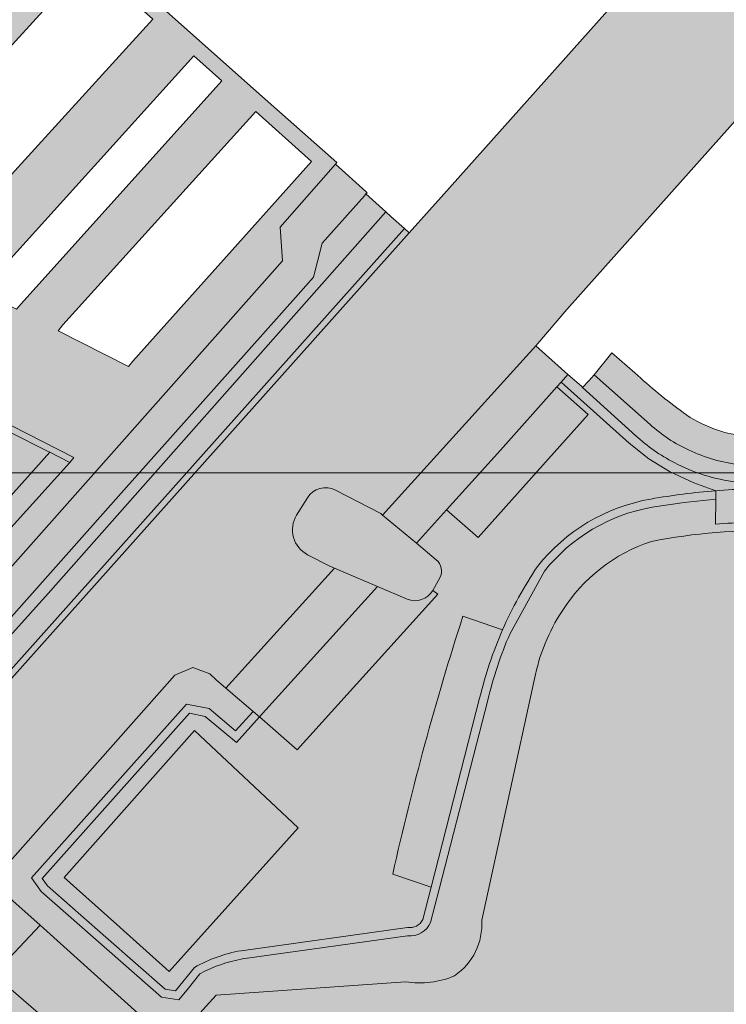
# Model space of a CAD drawing. Extents: x 101956 to 105180, y 476926 to 481317.
# Tile 604 of 649: x 104263 to 104348, y 480731 to 480849. Entities that reach past the tile are written whole.
import ezdxf

# ---------------------------------------------------------------- set-up
doc = ezdxf.new("R2010")
doc.units = 0
doc.header["$LTSCALE"] = 0.5
for name, color, linetype, lineweight in [('B-WE-GK-KADEMUUR-GV', 150, 'Continuous', 35), ('B-WE-GR-BEPLANTING_CULTUUR_BOSPLANTSOEN-GV', 90, 'Continuous', 18), ('B-WE-OG-TERREIN_CULTUURSCHEIDING-GV', 7, 'Continuous', 18), ('B-WE-OG-WATER_KANAAL-GV', 120, 'Continuous', 18), ('B-WE-OG-WATER_MEER-GV', 140, 'Continuous', 18), ('B-WE-OG-WATER_SLOOT-GV', 120, 'Continuous', 18), ('B-WE-VH-VERHARDING_ASFALT-GV', 252, 'Continuous', 18), ('B-WE-VH-VERHARDING_SIERBESTRATING-GV', 252, 'Continuous', 18), ('B-WE-VH-VERHARDING_TEGEL-GV', 252, 'Continuous', 18)]:
    doc.layers.add(name, color=color, linetype=linetype, lineweight=lineweight)
for name, color, linetype, lineweight, true_color in [('B-WE-GK-KADEMUUR-V', 7, 'Continuous', 18, 0xdc7869), ('B-WE-GR-BEPLANTING_CULTUUR_BOSPLANTSOEN-V', 7, 'Continuous', 18, 0xa5a552), ('B-WE-OG-TERREIN_CULTUURSCHEIDING-V', 7, 'Continuous', 18, 0x28c846), ('B-WE-OG-WATER_KANAAL-V', 7, 'Continuous', 18, 0xafcde1), ('B-WE-OG-WATER_MEER-V', 7, 'Continuous', 18, 0xafcde1), ('B-WE-OG-WATER_SLOOT-V', 7, 'Continuous', 18, 0xafcde1), ('B-WE-VH-VERHARDING_ASFALT-V', 7, 'Continuous', 18, 0xcdcdcd), ('B-WE-VH-VERHARDING_SIERBESTRATING-V', 7, 'Continuous', 18, 0xcdcdcd), ('B-WE-VH-VERHARDING_TEGEL-V', 7, 'Continuous', 18, 0xcdcdcd)]:
    doc.layers.add(name, color=color, linetype=linetype, lineweight=lineweight, true_color=true_color)
doc.layers.add('X-XX-AL-HULPLIJN-G', color=7, linetype='Continuous', lineweight=18, plot=False)

msp = doc.modelspace()

# ---------------------------------------------------------------- hatches: boundary and pattern name
at = {"layer": 'B-WE-GK-KADEMUUR-V'}
msp.add_hatch(color=256, dxfattribs=at).paths.add_polyline_path([(104309.658, 480823.879), (104309.085, 480824.392), (104200.799, 480702.97), (104069.125, 480555.324), (104069.695, 480554.814)])
at = {"layer": 'B-WE-GR-BEPLANTING_CULTUUR_BOSPLANTSOEN-V'}
for points in [[(104327.344, 480805.401), (104320.589, 480797.843), (104314.107, 480790.655), (104317.902, 480787.334), (104324.316, 480794.511), (104331.107, 480802.109)], [(104266.593, 480797.568), (104266.239, 480797.745), (104261.966, 480799.888), (104247.464, 480783.723), (104251.165, 480780.371)]]:
    msp.add_hatch(color=256, dxfattribs=at).paths.add_polyline_path(points)
h = msp.add_hatch(color=256, dxfattribs=at)
edge = h.paths.add_edge_path()
edge.add_line((104402.669, 480795.111), (104402.643, 480795.608))
edge.add_line((104402.643, 480795.608), (104354.214, 480793.219))
edge.add_arc((104353.0168310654, 480710.3639503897), 82.8636980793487, 89.17219342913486, 94.58907573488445)
edge.add_line((104346.387, 480792.962), (104346.379, 480791.955))
edge.add_line((104346.379, 480791.955), (104346.352, 480788.953))
edge.add_arc((104351.9912558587, 480719.8452901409), 69.33741247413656, 88.13567562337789, 94.66505483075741, ccw=False)
edge.add_line((104354.247, 480789.146), (104402.922, 480791.431))
edge.add_line((104402.922, 480791.431), (104402.669, 480795.111))
h = msp.add_hatch(color=256, dxfattribs=at)
edge = h.paths.add_edge_path()
edge.add_arc((104310.3627884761, 480782.174834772), 2.404912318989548, 246.9452647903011, 330.8934334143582)
edge.add_line((104312.464, 480781.005), (104313.073, 480780.552))
edge.add_line((104313.073, 480780.552), (104296.236, 480761.884))
edge.add_line((104296.236, 480761.884), (104291.72, 480765.835))
edge.add_line((104291.72, 480765.835), (104305.837, 480781.487))
edge.add_line((104305.837, 480781.487), (104309.421, 480779.962))
h = msp.add_hatch(color=256, dxfattribs=at)
edge = h.paths.add_edge_path()
edge.add_arc((104364.888784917, 480756.9649913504), 48.09682650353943, 156.3187377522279, 166.648158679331)
edge.add_line((104318.092, 480768.072), (104312.269, 480745.41))
edge.add_line((104312.269, 480745.41), (104307.682, 480746.986))
edge.add_arc((104641.1767985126, 480673.0031635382), 341.6024600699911, 162.1140895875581, 167.4920057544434, ccw=False)
edge.add_line((104316.084, 480777.917), (104320.842, 480776.283))
at = {"layer": 'B-WE-OG-TERREIN_CULTUURSCHEIDING-V'}
h = msp.add_hatch(color=256, dxfattribs=at)
edge = h.paths.add_edge_path()
edge.add_line((104294.169, 480824.581), (104300.802, 480832.117))
edge.add_line((104300.802, 480832.117), (104300.971, 480832.309))
edge.add_line((104300.971, 480832.309), (104291.725, 480840.501))
edge.add_line((104291.725, 480840.501), (104272.962, 480857.212))
edge.add_line((104272.962, 480857.212), (104256.073, 480872.303))
edge.add_line((104256.073, 480872.303), (104206.199, 480818.564))
edge.add_line((104206.199, 480818.564), (104208.359, 480816.628))
edge.add_line((104208.359, 480816.628), (104209.302, 480817.684))
edge.add_line((104209.302, 480817.684), (104210.221, 480816.917))
edge.add_line((104210.221, 480816.917), (104212.267, 480815.211))
edge.add_arc((104211.1448237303, 480813.6724053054), 1.904351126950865, -42.046400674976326, 53.89480448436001, ccw=False)
edge.add_line((104212.559, 480812.397), (104220.476, 480820.786))
edge.add_line((104220.476, 480820.786), (104221.007, 480821.39))
edge.add_line((104221.007, 480821.39), (104233.419, 480815.089))
edge.add_line((104233.419, 480815.089), (104233.043, 480814.416))
edge.add_line((104233.043, 480814.416), (104223.614, 480803.22))
edge.add_line((104223.614, 480803.22), (104225.451, 480801.611))
edge.add_line((104225.451, 480801.611), (104225.92, 480802.193))
edge.add_line((104225.92, 480802.193), (104235.668, 480813.151))
edge.add_line((104235.668, 480813.151), (104236.182, 480813.741))
edge.add_line((104236.182, 480813.741), (104244.603, 480809.486))
edge.add_line((104244.603, 480809.486), (104244.052, 480808.83))
edge.add_line((104244.052, 480808.83), (104235.325, 480799.163))
edge.add_line((104235.325, 480799.163), (104247.843, 480787.97))
edge.add_line((104247.843, 480787.97), (104253.599, 480794.585))
edge.add_line((104253.599, 480794.585), (104259.538, 480801.106))
edge.add_line((104259.538, 480801.106), (104260.097, 480801.713))
edge.add_line((104260.097, 480801.713), (104269.478, 480796.955))
edge.add_line((104269.478, 480796.955), (104268.998, 480796.361))
edge.add_line((104268.998, 480796.361), (104253.017, 480778.694))
edge.add_line((104253.017, 480778.694), (104252.524, 480778.116))
edge.add_line((104252.524, 480778.116), (104254.956, 480775.955))
edge.add_line((104254.956, 480775.955), (104272.407, 480795.634))
edge.add_line((104272.407, 480795.634), (104294.458, 480820.544))
edge.add_line((104294.458, 480820.544), (104294.169, 480824.581))
h.paths.add_polyline_path([(104291.266, 480838.442), (104297.957, 480832.439), (104276.552, 480808.507), (104276.021, 480807.848), (104267.568, 480812.143), (104268.151, 480812.845)], flags=16)
h.paths.add_polyline_path([(104283.832, 480845.111), (104287.178, 480842.11), (104263.152, 480815.37), (104262.609, 480814.74), (104258.347, 480816.832), (104258.864, 480817.51)], flags=16)
h.paths.add_polyline_path([(104230.391, 480830.821), (104230.925, 480831.542), (104261.548, 480865.182), (104268.962, 480858.491), (104240.236, 480826.856), (104239.641, 480826.193)], flags=16)
h.paths.add_polyline_path([(104242.463, 480824.794), (104242.977, 480825.534), (104271.192, 480856.49), (104278.935, 480849.505), (104252.653, 480820.67), (104252.18, 480820.002)], flags=16)
for points in [[(104306.846, 480826.403), (104304.472, 480828.556), (104304.297, 480828.347), (104299.202, 480822.648), (104298.184, 480818.588), (104296.349, 480816.506), (104275.135, 480792.648), (104255.637, 480770.722), (104232.131, 480744.126), (104197.673, 480705.583), (104198.572, 480704.893), (104231.038, 480741.306), (104266.407, 480780.644)], [(104309.085, 480824.392), (104307.461, 480825.845), (104306.846, 480826.403), (104266.407, 480780.644), (104231.038, 480741.306), (104198.572, 480704.893), (104200.799, 480702.97)], [(104266.593, 480797.568), (104268.998, 480796.361), (104269.478, 480796.955), (104260.097, 480801.713), (104259.538, 480801.106), (104253.599, 480794.585), (104247.843, 480787.97), (104245.575, 480785.434), (104245.097, 480784.823), (104252.524, 480778.116), (104253.017, 480778.694), (104251.165, 480780.371), (104247.464, 480783.723), (104261.966, 480799.888), (104266.239, 480797.745)], [(104268.998, 480796.361), (104266.593, 480797.568), (104251.165, 480780.371), (104253.017, 480778.694)], [(104283.924, 480764.194), (104268.307, 480746.563), (104274.617, 480740.922), (104280.894, 480735.31), (104296.334, 480752.538)]]:
    msp.add_hatch(color=256, dxfattribs=at).paths.add_polyline_path(points)
h = msp.add_hatch(color=256, dxfattribs=at)
edge = h.paths.add_edge_path()
edge.add_line((104330.289, 480805.482), (104328.677, 480806.892))
edge.add_line((104328.677, 480806.892), (104327.862, 480805.98))
edge.add_line((104327.862, 480805.98), (104336.021, 480798.661))
edge.add_line((104336.021, 480798.661), (104338.378, 480796.765))
edge.add_line((104338.378, 480796.765), (104340.851, 480795.273))
edge.add_line((104340.851, 480795.273), (104343.744, 480793.907))
edge.add_line((104343.744, 480793.907), (104346.387, 480792.962))
edge.add_arc((104353.0168310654, 480710.3639503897), 82.86369807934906, 89.1721934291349, 94.58907573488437, ccw=False)
edge.add_line((104354.214, 480793.219), (104402.643, 480795.608))
edge.add_line((104402.643, 480795.608), (104402.649, 480795.608))
edge.add_line((104402.649, 480795.608), (104430.21, 480797.07))
edge.add_line((104430.21, 480797.07), (104439.575, 480797.654))
edge.add_line((104439.575, 480797.654), (104440.712, 480797.696))
edge.add_line((104440.712, 480797.696), (104442.485, 480797.576))
edge.add_line((104442.485, 480797.576), (104443.705, 480797.19))
edge.add_line((104443.705, 480797.19), (104444.802, 480796.466))
edge.add_line((104444.802, 480796.466), (104449.469, 480792.229))
edge.add_line((104449.469, 480792.229), (104450.363, 480791.428))
edge.add_line((104450.363, 480791.428), (104451.158, 480792.316))
edge.add_line((104451.158, 480792.316), (104445.103, 480797.814))
edge.add_arc((104443.4889412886, 480796.2321317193), 2.259976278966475, 44.42291752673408, 98.54859288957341)
edge.add_line((104443.153, 480798.467), (104435.08, 480798.04))
edge.add_line((104435.08, 480798.04), (104356.231, 480793.837))
edge.add_arc((104353.3996281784, 480830.8131566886), 37.08440143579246, 262.92655860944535, 274.37875960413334, ccw=False)
edge.add_arc((104351.304445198, 480814.893541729), 21.02828072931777, 241.8880298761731, 263.25045049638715, ccw=False)
edge.add_arc((104350.6558432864, 480814.4136100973), 20.30229623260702, 227.0474040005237, 242.8643753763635, ccw=False)
edge.add_line((104336.822, 480799.554), (104330.428, 480805.356))
edge.add_line((104330.428, 480805.356), (104330.289, 480805.482))
h = msp.add_hatch(color=256, dxfattribs=at)
edge = h.paths.add_edge_path()
edge.add_line((104316.084, 480777.917), (104320.842, 480776.283))
edge.add_arc((104364.7581812, 480757.0237680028), 47.95361288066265, 145.9612053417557, 156.3203753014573, ccw=False)
edge.add_arc((104342.3952102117, 480770.1649280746), 22.12651243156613, 99.82382880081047, 141.7411561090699, ccw=False)
edge.add_arc((104353.0584685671, 480710.0720971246), 83.15794905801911, 94.60158325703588, 99.99877023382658, ccw=False)
edge.add_line((104346.387, 480792.962), (104343.744, 480793.907))
edge.add_line((104343.744, 480793.907), (104340.851, 480795.273))
edge.add_line((104340.851, 480795.273), (104338.378, 480796.765))
edge.add_line((104338.378, 480796.765), (104336.021, 480798.661))
edge.add_line((104336.021, 480798.661), (104327.862, 480805.98))
edge.add_line((104327.862, 480805.98), (104327.344, 480805.401))
edge.add_line((104327.344, 480805.401), (104331.107, 480802.109))
edge.add_line((104331.107, 480802.109), (104324.316, 480794.511))
edge.add_line((104324.316, 480794.511), (104317.902, 480787.334))
edge.add_line((104317.902, 480787.334), (104314.107, 480790.655))
edge.add_line((104314.107, 480790.655), (104310.512, 480786.67))
edge.add_line((104310.512, 480786.67), (104312.9, 480784.682))
edge.add_arc((104311.7942059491, 480783.3539872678), 1.728119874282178, -29.044669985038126, 50.21692499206, ccw=False)
edge.add_line((104313.305, 480782.515), (104312.464, 480781.005))
edge.add_line((104312.464, 480781.005), (104313.073, 480780.552))
edge.add_line((104313.073, 480780.552), (104296.236, 480761.884))
edge.add_line((104296.236, 480761.884), (104291.72, 480765.835))
edge.add_line((104291.72, 480765.835), (104288.946, 480762.76))
edge.add_line((104288.946, 480762.76), (104285.218, 480765.899))
edge.add_line((104285.218, 480765.899), (104283.329, 480766.286))
edge.add_line((104283.329, 480766.286), (104265.682, 480746.472))
edge.add_line((104265.682, 480746.472), (104266.313, 480745.575))
edge.add_line((104266.313, 480745.575), (104273.292, 480739.435))
edge.add_line((104273.292, 480739.435), (104280.41, 480733.172))
edge.add_line((104280.41, 480733.172), (104281.637, 480732.972))
edge.add_line((104281.637, 480732.972), (104283.924, 480735.797))
edge.add_arc((104292.572377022, 480720.3901940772), 17.6681661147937, 100.01755883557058, 119.30701565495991, ccw=False)
edge.add_line((104289.499, 480737.789), (104309.434, 480740.593))
edge.add_arc((104309.7507798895, 480742.2450084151), 1.682106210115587, 259.1450465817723, 334.6567745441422)
edge.add_line((104311.271, 480741.525), (104312.269, 480745.41))
edge.add_line((104312.269, 480745.41), (104307.682, 480746.986))
edge.add_arc((104641.1767985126, 480673.0031635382), 341.602460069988, 162.1140895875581, 167.4920057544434, ccw=False)
h.paths.add_polyline_path([(104283.924, 480764.194), (104296.334, 480752.538), (104280.894, 480735.31), (104274.617, 480740.922), (104268.307, 480746.563)], flags=16)
h = msp.add_hatch(color=256, dxfattribs=at)
edge = h.paths.add_edge_path()
edge.add_line((104273.292, 480739.435), (104266.313, 480745.575))
edge.add_line((104266.313, 480745.575), (104265.682, 480746.472))
edge.add_line((104265.682, 480746.472), (104283.329, 480766.286))
edge.add_line((104283.329, 480766.286), (104285.218, 480765.899))
edge.add_line((104285.218, 480765.899), (104288.946, 480762.76))
edge.add_line((104288.946, 480762.76), (104291.72, 480765.835))
edge.add_line((104291.72, 480765.835), (104290.957, 480766.483))
edge.add_line((104290.957, 480766.483), (104288.851, 480764.147))
edge.add_line((104288.851, 480764.147), (104285.668, 480766.828))
edge.add_line((104285.668, 480766.828), (104282.965, 480767.381))
edge.add_line((104282.965, 480767.381), (104264.408, 480746.545))
edge.add_line((104264.408, 480746.545), (104265.563, 480744.903))
edge.add_line((104265.563, 480744.903), (104279.965, 480732.231))
edge.add_line((104279.965, 480732.231), (104282.049, 480731.892))
edge.add_line((104282.049, 480731.892), (104283.2, 480733.314))
edge.add_line((104283.2, 480733.314), (104284.579, 480735.017))
edge.add_arc((104292.5525323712, 480720.4417021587), 16.61374508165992, 100.04057488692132, 118.68121434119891, ccw=False)
edge.add_line((104289.656, 480736.801), (104309.429, 480739.582))
edge.add_arc((104309.7484987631, 480742.2494444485), 2.6865106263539, 263.1698167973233, 336.8669180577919)
edge.add_line((104312.219, 480741.194), (104313.238, 480745.161))
edge.add_line((104313.238, 480745.161), (104319.063, 480767.832))
edge.add_arc((104364.8555474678, 480756.980809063), 47.06066030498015, 156.3754169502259, 166.6688490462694, ccw=False)
edge.add_line((104321.739, 480775.84), (104325.856, 480783.31))
edge.add_arc((104342.3881025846, 480770.1763411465), 21.11405718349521, 99.83659881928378, 141.5351884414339, ccw=False)
edge.add_line((104338.781, 480790.98), (104342.619, 480791.564))
edge.add_line((104342.619, 480791.564), (104346.379, 480791.955))
edge.add_line((104346.379, 480791.955), (104346.387, 480792.962))
edge.add_arc((104353.0584685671, 480710.0720971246), 83.15794905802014, 94.6015832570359, 99.99877023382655)
edge.add_arc((104342.3952102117, 480770.1649280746), 22.1265124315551, 99.82382880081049, 141.7411561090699)
edge.add_arc((104364.7581812, 480757.0237680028), 47.95361288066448, 145.9612053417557, 156.3203753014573)
edge.add_arc((104364.888784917, 480756.9649913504), 48.0968265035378, 156.3187377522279, 166.648158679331)
edge.add_line((104318.092, 480768.072), (104312.269, 480745.41))
edge.add_line((104312.269, 480745.41), (104311.271, 480741.525))
edge.add_arc((104309.7507798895, 480742.2450084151), 1.682106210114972, 259.1450465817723, 334.6567745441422, ccw=False)
edge.add_line((104309.434, 480740.593), (104289.499, 480737.789))
edge.add_arc((104292.572377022, 480720.3901940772), 17.66816611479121, 100.0175588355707, 119.3070156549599)
edge.add_line((104283.924, 480735.797), (104281.637, 480732.972))
edge.add_line((104281.637, 480732.972), (104280.41, 480733.172))
edge.add_line((104280.41, 480733.172), (104273.292, 480739.435))
at = {"layer": 'B-WE-OG-WATER_KANAAL-V'}
h = msp.add_hatch(color=256, dxfattribs=at)
edge = h.paths.add_edge_path()
edge.add_line((104422.818, 480920.826), (104431.47, 480930.319))
edge.add_line((104431.47, 480930.319), (104444.68, 480945.487))
edge.add_arc((104172.9867088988, 481224.1594427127), 389.1986314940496, 314.2734749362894, 321.6258100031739)
edge.add_arc((104643.3906701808, 480842.3347057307), 216.7437393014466, 134.7477243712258, 139.6914524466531, ccw=False)
edge.add_arc((104489.366868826, 480999.5313925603), 3.565712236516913, 293.8035962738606, 356.263142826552)
edge.add_line((104492.925, 480999.299), (104492.585, 480999.443))
edge.add_line((104492.585, 480999.443), (104492.264, 481000))
edge.add_line((104492.264, 481000), (104492.076, 481000.325))
edge.add_line((104492.076, 481000.325), (104491.484, 481001.352))
edge.add_line((104491.484, 481001.352), (104492.219, 481003.463))
edge.add_line((104492.219, 481003.463), (104516.424, 481030.609))
edge.add_line((104516.424, 481030.609), (104518.471, 481031.688))
edge.add_line((104518.471, 481031.688), (104520.59, 481030.865))
edge.add_line((104520.59, 481030.865), (104694.629, 481225.738))
edge.add_line((104694.629, 481225.738), (104695.428, 481226.633))
edge.add_line((104695.428, 481226.633), (104697.751, 481229.234))
edge.add_line((104697.751, 481229.234), (104699.102, 481230.747))
edge.add_line((104699.102, 481230.747), (104684.339, 481243.999))
edge.add_line((104684.339, 481243.999), (104680.65, 481239.863))
edge.add_line((104680.65, 481239.863), (104313.493, 480828.179))
edge.add_line((104313.493, 480828.179), (104309.658, 480823.879))
edge.add_line((104309.658, 480823.879), (104069.695, 480554.814))
edge.add_line((104069.695, 480554.814), (104084.145, 480541.89))
edge.add_line((104084.145, 480541.89), (104084.696, 480541.397))
edge.add_line((104084.696, 480541.397), (104088.735, 480545.906))
edge.add_line((104088.735, 480545.906), (104169.479, 480640.7))
edge.add_line((104169.479, 480640.7), (104177.262, 480649.637))
edge.add_line((104177.262, 480649.637), (104172.044, 480654.161))
edge.add_line((104172.044, 480654.161), (104198.892, 480684.359))
edge.add_line((104198.892, 480684.359), (104204.074, 480679.924))
edge.add_line((104204.074, 480679.924), (104206.242, 480678.018))
edge.add_line((104206.242, 480678.018), (104206.798, 480677.53))
edge.add_line((104206.798, 480677.53), (104255.182, 480732.749))
edge.add_line((104255.182, 480732.749), (104257.897, 480734.576))
edge.add_line((104257.897, 480734.576), (104259.828, 480734.939))
edge.add_line((104259.828, 480734.939), (104265.416, 480740.843))
edge.add_line((104265.416, 480740.843), (104261.8, 480744.095))
edge.add_line((104261.8, 480744.095), (104260.788, 480746.124))
edge.add_line((104260.788, 480746.124), (104261.512, 480748.157))
edge.add_line((104261.512, 480748.157), (104281.585, 480770.841))
edge.add_line((104281.585, 480770.841), (104283.709, 480771.763))
edge.add_line((104283.709, 480771.763), (104285.746, 480770.988))
edge.add_line((104285.746, 480770.988), (104286.532, 480770.288))
edge.add_line((104286.532, 480770.288), (104287.657, 480769.287))
edge.add_line((104287.657, 480769.287), (104300.686, 480783.678))
edge.add_line((104300.686, 480783.678), (104300.04, 480783.953))
edge.add_line((104300.04, 480783.953), (104297.47, 480785.283))
edge.add_arc((104299.0090639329, 480788.2549682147), 3.346836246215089, 148.2524167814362, 242.6221609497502, ccw=False)
edge.add_line((104296.163, 480790.016), (104297.452, 480792.1))
edge.add_arc((104299.6465085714, 480790.7426221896), 2.580376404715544, 62.574917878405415, 148.2618066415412, ccw=False)
edge.add_line((104300.835, 480793.033), (104306.235, 480790.229))
edge.add_line((104306.235, 480790.229), (104306.452, 480790.048))
edge.add_line((104306.452, 480790.048), (104324.809, 480810.325))
edge.add_line((104324.809, 480810.325), (104328.525, 480814.707))
edge.add_line((104328.525, 480814.707), (104348.056, 480836.613))
edge.add_line((104348.056, 480836.613), (104422.818, 480920.826))
at = {"layer": 'B-WE-OG-WATER_MEER-V'}
h = msp.add_hatch(color=256, dxfattribs=at)
edge = h.paths.add_edge_path()
edge.add_arc((104405.8996916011, 480761.9443194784), 4.797862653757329, 127.5141186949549, 181.723714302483)
edge.add_line((104401.104, 480761.8), (104395.089, 480740.969))
edge.add_arc((104385.7343929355, 480743.0028953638), 9.573160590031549, 316.391265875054, 347.73355869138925, ccw=False)
edge.add_line((104392.666, 480736.4), (104358.336, 480698.009))
edge.add_arc((104354.2936735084, 480701.2872739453), 5.204563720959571, 245.03485842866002, 320.95839934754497, ccw=False)
edge.add_line((104352.097, 480696.569), (104302.371, 480725.756))
edge.add_arc((104299.8214900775, 480719.1381414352), 7.091971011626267, 68.93097204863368, 217.6715113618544)
edge.add_line((104294.208, 480714.804), (104279.166, 480728.476))
edge.add_line((104279.166, 480728.476), (104281.246, 480727.992))
edge.add_line((104281.246, 480727.992), (104283.373, 480728.969))
edge.add_line((104283.373, 480728.969), (104286.516, 480732.475))
edge.add_line((104286.516, 480732.475), (104309.223, 480734.079))
edge.add_arc((104310.9742818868, 480744.1399613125), 10.21224415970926, 260.1256282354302, 293.7976393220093)
edge.add_arc((104310.9057665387, 480740.9578496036), 7.451044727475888, 304.2104608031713, 363.7332682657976)
edge.add_line((104318.341, 480741.443), (104324.678, 480770.397))
edge.add_arc((104346.6757166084, 480766.189126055), 22.39655641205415, 146.599996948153, 169.1708875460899, ccw=False)
edge.add_arc((104344.8869600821, 480767.8961707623), 19.96837968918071, 108.09473296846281, 147.863883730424, ccw=False)
edge.add_arc((104351.9964812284, 480719.6485625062), 68.53362926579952, 88.1123179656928, 101.19991154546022, ccw=False)
edge.add_line((104354.254, 480788.145), (104402.969, 480790.432))
edge.add_line((104402.969, 480790.432), (104435.149, 480792.187))
edge.add_line((104435.149, 480792.187), (104436.911, 480792.358))
edge.add_arc((104437.0624864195, 480791.0852047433), 1.281778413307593, 18.362464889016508, 96.78734001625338, ccw=False)
edge.add_arc((104435.2951875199, 480792.3360086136), 3.10170284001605, 307.00372663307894, 344.1524571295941, ccw=False)
edge.add_line((104437.162, 480789.859), (104427.905, 480783.293))
edge.add_line((104427.905, 480783.293), (104402.978, 480765.75))
h.paths.add_polyline_path([(104372.141, 480755.039), (104384.761, 480743.476), (104373.365, 480730.083), (104360.328, 480741.79)], flags=16)
h = msp.add_hatch(color=256, dxfattribs=at)
edge = h.paths.add_edge_path()
edge.add_arc((104299.8067138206, 480719.1213427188), 7.070010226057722, 217.6369363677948, 233.4464424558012)
edge.add_line((104295.596, 480713.442), (104333.501, 480679.013))
edge.add_arc((104330.0299152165, 480677.4692686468), 3.798886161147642, -4.321674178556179, 23.9766435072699, ccw=False)
edge.add_line((104333.818, 480677.183), (104324.352, 480677.939))
edge.add_line((104324.352, 480677.939), (104294.989, 480704.138))
edge.add_line((104294.989, 480704.138), (104285.003, 480713.26))
edge.add_line((104285.003, 480713.26), (104273.95, 480723.24))
edge.add_line((104273.95, 480723.24), (104264.928, 480730.599))
edge.add_line((104264.928, 480730.599), (104259.828, 480734.939))
edge.add_line((104259.828, 480734.939), (104265.416, 480740.843))
edge.add_line((104265.416, 480740.843), (104279.166, 480728.476))
edge.add_line((104279.166, 480728.476), (104294.208, 480714.804))
at = {"layer": 'B-WE-OG-WATER_SLOOT-V'}
for points in [[(104327.344, 480805.401), (104327.862, 480805.98), (104328.677, 480806.892), (104324.809, 480810.325), (104306.452, 480790.048), (104310.512, 480786.67), (104314.107, 480790.655), (104320.589, 480797.843)], [(104305.837, 480781.487), (104300.686, 480783.678), (104287.657, 480769.287), (104290.957, 480766.483), (104291.72, 480765.835)], [(104324.352, 480677.939), (104294.989, 480704.138), (104285.003, 480713.26), (104273.95, 480723.24), (104264.928, 480730.599), (104259.828, 480734.939), (104257.897, 480734.576), (104255.182, 480732.749), (104206.798, 480677.53), (104208.361, 480676.155), (104257.33, 480730.836), (104269.709, 480722.34), (104283.126, 480710.349), (104293.629, 480700.993), (104295.958, 480698.898), (104306.875, 480689.535), (104319.393, 480678.269), (104319.956, 480677.611), (104320.086, 480676.966), (104319.955, 480676.397), (104319.789, 480676.065), (104315.635, 480671.51), (104315.799, 480670.948), (104315.463, 480670.554), (104314.578, 480669.416), (104317.112, 480667.193), (104318.072, 480668.285), (104318.414, 480668.673), (104323.611, 480674.752)]]:
    msp.add_hatch(color=256, dxfattribs=at).paths.add_polyline_path(points)
h = msp.add_hatch(color=256, dxfattribs=at)
edge = h.paths.add_edge_path()
edge.add_arc((104439.558222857, 480792.7851485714), 4.86834877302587, 14.98574554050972, 64.65768505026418)
edge.add_arc((104439.5532100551, 480792.7685739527), 4.885474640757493, 64.68775455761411, 89.7444514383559)
edge.add_line((104439.575, 480797.654), (104430.21, 480797.07))
edge.add_line((104430.21, 480797.07), (104402.649, 480795.608))
edge.add_line((104402.649, 480795.608), (104402.643, 480795.608))
edge.add_line((104402.643, 480795.608), (104402.669, 480795.111))
edge.add_line((104402.669, 480795.111), (104402.922, 480791.431))
edge.add_line((104402.922, 480791.431), (104354.247, 480789.146))
edge.add_arc((104351.9912558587, 480719.8452901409), 69.33741247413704, 88.13567562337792, 94.66505483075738)
edge.add_line((104346.352, 480788.953), (104346.379, 480791.955))
edge.add_line((104346.379, 480791.955), (104342.619, 480791.564))
edge.add_line((104342.619, 480791.564), (104338.781, 480790.98))
edge.add_arc((104342.3881025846, 480770.1763411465), 21.11405718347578, 99.83659881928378, 141.5351884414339)
edge.add_line((104325.856, 480783.31), (104321.739, 480775.84))
edge.add_arc((104364.8555474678, 480756.980809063), 47.06066030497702, 156.3754169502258, 166.6688490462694)
edge.add_line((104319.063, 480767.832), (104313.238, 480745.161))
edge.add_line((104313.238, 480745.161), (104312.219, 480741.194))
edge.add_arc((104309.7484987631, 480742.2494444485), 2.686510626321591, 263.1698167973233, 336.8669180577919, ccw=False)
edge.add_line((104309.429, 480739.582), (104289.656, 480736.801))
edge.add_arc((104292.5525323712, 480720.4417021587), 16.61374508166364, 100.0405748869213, 118.6812143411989)
edge.add_line((104284.579, 480735.017), (104283.2, 480733.314))
edge.add_line((104283.2, 480733.314), (104282.049, 480731.892))
edge.add_line((104282.049, 480731.892), (104279.965, 480732.231))
edge.add_line((104279.965, 480732.231), (104265.563, 480744.903))
edge.add_line((104265.563, 480744.903), (104264.408, 480746.545))
edge.add_line((104264.408, 480746.545), (104282.965, 480767.381))
edge.add_line((104282.965, 480767.381), (104285.668, 480766.828))
edge.add_line((104285.668, 480766.828), (104288.851, 480764.147))
edge.add_line((104288.851, 480764.147), (104290.957, 480766.483))
edge.add_line((104290.957, 480766.483), (104287.657, 480769.287))
edge.add_line((104287.657, 480769.287), (104286.532, 480770.288))
edge.add_line((104286.532, 480770.288), (104285.746, 480770.988))
edge.add_line((104285.746, 480770.988), (104283.709, 480771.763))
edge.add_line((104283.709, 480771.763), (104281.585, 480770.841))
edge.add_line((104281.585, 480770.841), (104261.512, 480748.157))
edge.add_line((104261.512, 480748.157), (104260.788, 480746.124))
edge.add_line((104260.788, 480746.124), (104261.8, 480744.095))
edge.add_line((104261.8, 480744.095), (104265.416, 480740.843))
edge.add_line((104265.416, 480740.843), (104279.166, 480728.476))
edge.add_line((104279.166, 480728.476), (104281.246, 480727.992))
edge.add_line((104281.246, 480727.992), (104283.373, 480728.969))
edge.add_line((104283.373, 480728.969), (104286.516, 480732.475))
edge.add_line((104286.516, 480732.475), (104309.223, 480734.079))
edge.add_arc((104310.9742818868, 480744.1399613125), 10.21224415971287, 260.1256282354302, 293.7976393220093)
edge.add_arc((104310.9057665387, 480740.9578496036), 7.451044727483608, 304.2104608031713, 363.7332682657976)
edge.add_line((104318.341, 480741.443), (104324.678, 480770.397))
edge.add_arc((104346.6757166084, 480766.189126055), 22.39655641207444, 146.599996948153, 169.1708875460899, ccw=False)
edge.add_arc((104344.8869600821, 480767.8961707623), 19.96837968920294, 108.09473296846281, 147.863883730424, ccw=False)
edge.add_arc((104351.9964812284, 480719.6485625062), 68.53362926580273, 88.1123179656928, 101.19991154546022, ccw=False)
edge.add_line((104354.254, 480788.145), (104402.969, 480790.432))
edge.add_line((104402.969, 480790.432), (104435.149, 480792.187))
edge.add_line((104435.149, 480792.187), (104436.911, 480792.358))
edge.add_arc((104437.0624864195, 480791.0852047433), 1.281778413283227, 18.362464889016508, 96.78734001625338, ccw=False)
edge.add_line((104438.279, 480791.489), (104444.261, 480794.044))
at = {"layer": 'B-WE-VH-VERHARDING_ASFALT-V'}
msp.add_hatch(color=256, dxfattribs=at).paths.add_polyline_path([(104296.349, 480816.506), (104298.184, 480818.588), (104299.202, 480822.648), (104304.297, 480828.347), (104304.472, 480828.556), (104304.603, 480828.696), (104304.446, 480828.861), (104300.802, 480832.117), (104294.169, 480824.581), (104294.458, 480820.544), (104272.407, 480795.634), (104254.956, 480775.955), (104251.733, 480772.343), (104230.261, 480748.199), (104208.001, 480723.118), (104194.77, 480708.177), (104197.673, 480705.583), (104232.131, 480744.126), (104255.637, 480770.722), (104275.135, 480792.648)])
h = msp.add_hatch(color=256, dxfattribs=at)
edge = h.paths.add_edge_path()
edge.add_line((104440.324, 480800.438), (104443.387, 480800.592))
edge.add_arc((104443.6737651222, 480796.6119954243), 3.99032212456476, 46.84584951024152, 94.12112266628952, ccw=False)
edge.add_line((104446.403, 480799.523), (104450.443, 480795.891))
edge.add_line((104450.443, 480795.891), (104455.152, 480791.674))
edge.add_line((104455.152, 480791.674), (104455.871, 480792.539))
edge.add_line((104455.871, 480792.539), (104456.406, 480792.961))
edge.add_line((104456.406, 480792.961), (104456.97, 480793.283))
edge.add_line((104456.97, 480793.283), (104458.178, 480793.402))
edge.add_line((104458.178, 480793.402), (104463.141, 480793.732))
edge.add_line((104463.141, 480793.732), (104463.36, 480795.381))
edge.add_arc((104463.2049579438, 480795.4094252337), 0.1576262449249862, 267.1061258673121, 349.6108358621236, ccw=False)
edge.add_line((104463.197, 480795.252), (104461.608, 480795.133))
edge.add_arc((104461.5600683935, 480795.3420451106), 0.2144698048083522, 190.2178561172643, 282.91403203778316, ccw=False)
edge.add_line((104461.349, 480795.304), (104461.36, 480795.496))
edge.add_arc((104461.5707015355, 480795.4123368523), 0.2267039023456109, 88.9135668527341, 158.3434838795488, ccw=False)
edge.add_line((104461.575, 480795.639), (104463.14, 480795.765))
edge.add_arc((104463.1386584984, 480795.5395364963), 0.2254674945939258, -1.9155305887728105, 89.6590957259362, ccw=False)
edge.add_line((104463.364, 480795.532), (104463.679, 480797.479))
edge.add_line((104463.679, 480797.479), (104463.313, 480797.499))
edge.add_arc((104463.5387314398, 480800.0505030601), 2.561468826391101, 186.3545090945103, 264.944206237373, ccw=False)
edge.add_line((104460.993, 480799.767), (104461.14, 480801.078))
edge.add_line((104461.14, 480801.078), (104460.876, 480801.102))
edge.add_arc((104448.0389398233, 480804.3942965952), 13.25252167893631, 321.0544175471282, 345.6154950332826, ccw=False)
edge.add_line((104458.346, 480796.064), (104457.297, 480794.571))
edge.add_line((104457.297, 480794.571), (104452.692, 480798.695))
edge.add_line((104452.692, 480798.695), (104450.538, 480800.646))
edge.add_arc((104441.5060879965, 480792.4220791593), 12.21508528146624, 42.31912712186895, 68.48453093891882)
edge.add_arc((104442.1006407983, 480787.3197935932), 16.91839145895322, 76.72335725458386, 98.10964176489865)
edge.add_arc((104431.246902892, 480889.5943842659), 85.943487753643, 271.3848691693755, 275.65391481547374, ccw=False)
edge.add_line((104433.324, 480803.676), (104382.496, 480800.952))
edge.add_line((104382.496, 480800.952), (104355.513, 480799.55))
edge.add_arc((104352.1764351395, 480889.5888411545), 90.10064140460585, 268.6024933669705, 272.1222357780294, ccw=False)
edge.add_arc((104351.4424750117, 480814.7922797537), 15.34721589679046, 234.3195721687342, 264.52809276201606, ccw=False)
edge.add_arc((104382.6902392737, 480857.0991776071), 67.94173844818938, 227.3918548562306, 233.7242359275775, ccw=False)
edge.add_line((104336.695, 480807.094), (104333.934, 480809.506))
edge.add_line((104333.934, 480809.506), (104331.824, 480806.86))
edge.add_line((104331.824, 480806.86), (104338.515, 480800.914))
edge.add_arc((104350.3350041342, 480813.7904852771), 17.4790265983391, 227.4495395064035, 245.8361178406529)
edge.add_arc((104351.1058537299, 480813.9664392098), 17.96620297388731, 243.8224963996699, 264.1126248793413)
edge.add_arc((104353.192771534, 480830.3419877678), 34.47171703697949, 263.4540570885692, 275.1048216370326)
edge.add_line((104356.26, 480796.007), (104440.324, 480800.438))
at = {"layer": 'B-WE-VH-VERHARDING_SIERBESTRATING-V'}
h = msp.add_hatch(color=256, dxfattribs=at)
edge = h.paths.add_edge_path()
edge.add_line((104310.512, 480786.67), (104306.452, 480790.048))
edge.add_line((104306.452, 480790.048), (104306.235, 480790.229))
edge.add_line((104306.235, 480790.229), (104300.835, 480793.033))
edge.add_arc((104299.6465085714, 480790.7426221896), 2.58037640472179, 62.57491787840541, 148.2618066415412)
edge.add_line((104297.452, 480792.1), (104296.163, 480790.016))
edge.add_arc((104299.0090639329, 480788.2549682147), 3.346836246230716, 148.2524167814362, 242.6221609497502)
edge.add_line((104297.47, 480785.283), (104300.04, 480783.953))
edge.add_line((104300.04, 480783.953), (104300.686, 480783.678))
edge.add_line((104300.686, 480783.678), (104305.837, 480781.487))
edge.add_line((104305.837, 480781.487), (104309.421, 480779.962))
edge.add_arc((104310.3627884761, 480782.174834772), 2.404912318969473, 246.9452647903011, 330.8934334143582)
edge.add_line((104312.464, 480781.005), (104313.305, 480782.515))
edge.add_arc((104311.7942059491, 480783.3539872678), 1.72811987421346, 330.9553300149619, 410.21692499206)
edge.add_line((104312.9, 480784.682), (104310.512, 480786.67))
at = {"layer": 'B-WE-VH-VERHARDING_TEGEL-V'}
h = msp.add_hatch(color=256, dxfattribs=at)
edge = h.paths.add_edge_path()
edge.add_arc((104448.2858538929, 480793.6005707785), 3.146322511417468, 335.9033622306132, 406.7165027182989)
edge.add_line((104450.443, 480795.891), (104446.403, 480799.523))
edge.add_arc((104443.6737651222, 480796.6119954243), 3.990322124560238, 46.84584951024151, 94.12112266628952)
edge.add_line((104443.387, 480800.592), (104440.324, 480800.438))
edge.add_line((104440.324, 480800.438), (104356.26, 480796.007))
edge.add_arc((104353.192771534, 480830.3419877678), 34.47171703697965, 263.45405708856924, 275.10482163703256, ccw=False)
edge.add_arc((104351.1058537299, 480813.9664392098), 17.96620297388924, 243.8224963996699, 264.1126248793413, ccw=False)
edge.add_arc((104350.3350041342, 480813.7904852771), 17.47902659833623, 227.4495395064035, 245.8361178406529, ccw=False)
edge.add_line((104338.515, 480800.914), (104331.824, 480806.86))
edge.add_line((104331.824, 480806.86), (104331.167, 480806.152))
edge.add_line((104331.167, 480806.152), (104330.428, 480805.356))
edge.add_line((104330.428, 480805.356), (104336.822, 480799.554))
edge.add_arc((104350.6558432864, 480814.4136100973), 20.30229623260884, 227.0474040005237, 242.8643753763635)
edge.add_arc((104351.304445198, 480814.893541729), 21.02828072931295, 241.8880298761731, 263.2504504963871)
edge.add_arc((104353.3996281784, 480830.8131566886), 37.0844014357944, 262.9265586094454, 274.3787596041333)
edge.add_line((104356.231, 480793.837), (104435.08, 480798.04))
edge.add_line((104435.08, 480798.04), (104443.153, 480798.467))
edge.add_arc((104443.4889412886, 480796.2321317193), 2.259976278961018, 44.422917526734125, 98.5485928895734, ccw=False)
edge.add_line((104445.103, 480797.814), (104451.158, 480792.316))

# ---------------------------------------------------------------- linework, layer by layer
at = {"layer": 'B-WE-GK-KADEMUUR-GV', "flags": 128}
msp.add_lwpolyline([(104309.658, 480823.879), (104309.085, 480824.392), (104200.799, 480702.97), (104069.125, 480555.324), (104069.695, 480554.814)], close=True, dxfattribs=at)
at = {"layer": 'B-WE-GR-BEPLANTING_CULTUUR_BOSPLANTSOEN-GV', "flags": 128}
for points in [[(104327.344, 480805.401), (104320.589, 480797.843), (104314.107, 480790.655), (104317.902, 480787.334), (104324.316, 480794.511), (104331.107, 480802.109)], [(104266.593, 480797.568), (104266.239, 480797.745), (104261.966, 480799.888), (104247.464, 480783.723), (104251.165, 480780.371)]]:
    msp.add_lwpolyline(points, close=True, dxfattribs=at)
at = {"layer": 'B-WE-GR-BEPLANTING_CULTUUR_BOSPLANTSOEN-GV'}
for points in [[(104354.214, 480793.219, 0.02364001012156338), (104346.387, 480792.962)], [(104346.352, 480788.953, -0.02849750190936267), (104354.247, 480789.146)], [(104312.464, 480781.005, -0.3836045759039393), (104309.421, 480779.962)], [(104316.084, 480777.917, 0.02346989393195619), (104307.682, 480746.986)], [(104318.092, 480768.072, -0.04510114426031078), (104320.842, 480776.283)]]:
    msp.add_lwpolyline(points, format="xyb", dxfattribs=at)
at = {"layer": 'B-WE-GR-BEPLANTING_CULTUUR_BOSPLANTSOEN-GV', "flags": 128}
for points in [[(104346.387, 480792.962), (104346.379, 480791.955), (104346.352, 480788.953)], [(104309.421, 480779.962), (104305.837, 480781.487), (104291.72, 480765.835), (104296.236, 480761.884), (104313.073, 480780.552), (104312.464, 480781.005)], [(104320.842, 480776.283), (104316.084, 480777.917)], [(104307.682, 480746.986), (104312.269, 480745.41), (104318.092, 480768.072)]]:
    msp.add_lwpolyline(points, dxfattribs=at)
at = {"layer": 'B-WE-OG-TERREIN_CULTUURSCHEIDING-GV', "flags": 128}
for points in [[(104294.169, 480824.581), (104300.802, 480832.117), (104300.971, 480832.309), (104291.725, 480840.501), (104272.962, 480857.212), (104256.073, 480872.303), (104206.199, 480818.564), (104208.359, 480816.628), (104209.302, 480817.684), (104210.221, 480816.917), (104212.267, 480815.211)], [(104254.956, 480775.955), (104272.407, 480795.634), (104294.458, 480820.544), (104294.169, 480824.581)], [(104330.289, 480805.482), (104328.677, 480806.892), (104327.862, 480805.98), (104336.021, 480798.661), (104338.378, 480796.765), (104340.851, 480795.273), (104343.744, 480793.907), (104346.387, 480792.962)], [(104346.387, 480792.962), (104343.744, 480793.907), (104340.851, 480795.273), (104338.378, 480796.765), (104336.021, 480798.661), (104327.862, 480805.98), (104327.344, 480805.401), (104331.107, 480802.109), (104324.316, 480794.511), (104317.902, 480787.334), (104314.107, 480790.655), (104310.512, 480786.67), (104312.9, 480784.682)], [(104336.822, 480799.554), (104330.428, 480805.356), (104330.289, 480805.482)], [(104260.097, 480801.713), (104269.478, 480796.955), (104268.998, 480796.361), (104253.017, 480778.694)], [(104338.781, 480790.98), (104342.619, 480791.564), (104346.379, 480791.955), (104346.387, 480792.962)], [(104313.305, 480782.515), (104312.464, 480781.005), (104313.073, 480780.552), (104296.236, 480761.884), (104291.72, 480765.835), (104288.946, 480762.76), (104285.218, 480765.899), (104283.329, 480766.286), (104265.682, 480746.472), (104266.313, 480745.575), (104273.292, 480739.435), (104280.41, 480733.172), (104281.637, 480732.972), (104283.924, 480735.797)], [(104321.739, 480775.84), (104325.856, 480783.31)], [(104316.084, 480777.917), (104320.842, 480776.283)], [(104273.292, 480739.435), (104266.313, 480745.575), (104265.682, 480746.472), (104283.329, 480766.286), (104285.218, 480765.899), (104288.946, 480762.76), (104291.72, 480765.835), (104290.957, 480766.483), (104288.851, 480764.147), (104285.668, 480766.828), (104282.965, 480767.381), (104264.408, 480746.545), (104265.563, 480744.903), (104279.965, 480732.231), (104282.049, 480731.892), (104283.2, 480733.314), (104284.579, 480735.017)], [(104318.092, 480768.072), (104312.269, 480745.41), (104311.271, 480741.525)], [(104312.219, 480741.194), (104313.238, 480745.161), (104319.063, 480767.832)], [(104311.271, 480741.525), (104312.269, 480745.41), (104307.682, 480746.986)], [(104309.434, 480740.593), (104289.499, 480737.789)], [(104289.499, 480737.789), (104309.434, 480740.593)], [(104283.924, 480735.797), (104281.637, 480732.972), (104280.41, 480733.172), (104273.292, 480739.435)], [(104289.656, 480736.801), (104309.429, 480739.582)]]:
    msp.add_lwpolyline(points, dxfattribs=at)
for points in [[(104242.463, 480824.794), (104242.977, 480825.534), (104271.192, 480856.49), (104278.935, 480849.505), (104252.653, 480820.67), (104252.18, 480820.002)], [(104283.832, 480845.111), (104287.178, 480842.11), (104263.152, 480815.37), (104262.609, 480814.74), (104258.347, 480816.832), (104258.864, 480817.51)], [(104291.266, 480838.442), (104297.957, 480832.439), (104276.552, 480808.507), (104276.021, 480807.848), (104267.568, 480812.143), (104268.151, 480812.845)], [(104306.846, 480826.403), (104304.472, 480828.556), (104304.297, 480828.347), (104299.202, 480822.648), (104298.184, 480818.588), (104296.349, 480816.506), (104275.135, 480792.648), (104255.637, 480770.722), (104232.131, 480744.126), (104197.673, 480705.583), (104198.572, 480704.893), (104231.038, 480741.306), (104266.407, 480780.644)], [(104309.085, 480824.392), (104307.461, 480825.845), (104306.846, 480826.403), (104266.407, 480780.644), (104231.038, 480741.306), (104198.572, 480704.893), (104200.799, 480702.97)], [(104266.593, 480797.568), (104268.998, 480796.361), (104269.478, 480796.955), (104260.097, 480801.713), (104259.538, 480801.106), (104253.599, 480794.585), (104247.843, 480787.97), (104245.575, 480785.434), (104245.097, 480784.823), (104252.524, 480778.116), (104253.017, 480778.694), (104251.165, 480780.371), (104247.464, 480783.723), (104261.966, 480799.888), (104266.239, 480797.745)], [(104268.998, 480796.361), (104266.593, 480797.568), (104251.165, 480780.371), (104253.017, 480778.694)], [(104283.924, 480764.194), (104268.307, 480746.563), (104274.617, 480740.922), (104280.894, 480735.31), (104296.334, 480752.538)], [(104283.924, 480764.194), (104296.334, 480752.538), (104280.894, 480735.31), (104274.617, 480740.922), (104268.307, 480746.563)]]:
    msp.add_lwpolyline(points, close=True, dxfattribs=at)
at = {"layer": 'B-WE-OG-TERREIN_CULTUURSCHEIDING-GV'}
for points in [[(104341.396, 480796.346, -0.06912433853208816), (104336.822, 480799.554)], [(104348.833, 480794.011, -0.09348203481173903), (104341.396, 480796.346)], [(104346.387, 480792.962, -0.02364001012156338), (104354.214, 480793.219)], [(104338.62, 480791.967, 0.1849659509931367), (104325.021, 480783.866)], [(104325.021, 480783.866, -0.1849659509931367), (104338.62, 480791.967)], [(104346.387, 480792.962, 0.0235540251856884), (104338.62, 480791.967)], [(104338.62, 480791.967, -0.02355402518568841), (104346.387, 480792.962)], [(104325.856, 480783.31, -0.183979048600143), (104338.781, 480790.98)], [(104312.9, 480784.682, -0.3603257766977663), (104313.305, 480782.515)], [(104325.021, 480783.866, 0.04523121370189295), (104320.842, 480776.283)], [(104320.842, 480776.283, -0.04523121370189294), (104325.021, 480783.866)], [(104307.682, 480746.986, -0.02346989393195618), (104316.084, 480777.917)], [(104320.842, 480776.283, 0.04510114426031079), (104318.092, 480768.072)], [(104319.063, 480767.832, -0.04494379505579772), (104321.739, 480775.84)], [(104309.429, 480739.582, 0.3331263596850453), (104312.219, 480741.194)], [(104311.271, 480741.525, -0.341946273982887), (104309.434, 480740.593)], [(104309.434, 480740.593, 0.341946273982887), (104311.271, 480741.525)], [(104289.499, 480737.789, 0.08436544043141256), (104283.924, 480735.797)], [(104283.924, 480735.797, -0.08436544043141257), (104289.499, 480737.789)], [(104284.579, 480735.017, -0.08151496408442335), (104289.656, 480736.801)]]:
    msp.add_lwpolyline(points, format="xyb", dxfattribs=at)
at = {"layer": 'B-WE-OG-WATER_KANAAL-GV', "flags": 128}
for points in [[(104492.925, 480999.299), (104492.585, 480999.443), (104492.264, 481000), (104492.076, 481000.325), (104491.484, 481001.352), (104492.219, 481003.463), (104516.424, 481030.609), (104518.471, 481031.688), (104520.59, 481030.865), (104694.629, 481225.738), (104695.428, 481226.633), (104697.751, 481229.234), (104699.102, 481230.747), (104684.339, 481243.999), (104680.65, 481239.863), (104313.493, 480828.179), (104309.658, 480823.879), (104069.695, 480554.814), (104084.145, 480541.89)], [(104300.835, 480793.033), (104306.235, 480790.229), (104306.452, 480790.048), (104324.809, 480810.325), (104328.525, 480814.707), (104348.056, 480836.613), (104422.818, 480920.826)], [(104296.163, 480790.016), (104297.452, 480792.1)], [(104084.696, 480541.397), (104088.735, 480545.906), (104169.479, 480640.7), (104177.262, 480649.637), (104172.044, 480654.161), (104198.892, 480684.359), (104204.074, 480679.924), (104206.242, 480678.018), (104206.798, 480677.53), (104255.182, 480732.749), (104257.897, 480734.576), (104259.828, 480734.939), (104265.416, 480740.843), (104261.8, 480744.095), (104260.788, 480746.124), (104261.512, 480748.157), (104281.585, 480770.841), (104283.709, 480771.763), (104285.746, 480770.988), (104286.532, 480770.288), (104287.657, 480769.287), (104300.686, 480783.678), (104300.04, 480783.953), (104297.47, 480785.283)]]:
    msp.add_lwpolyline(points, dxfattribs=at)
at = {"layer": 'B-WE-OG-WATER_KANAAL-GV'}
for points in [[(104297.452, 480792.1, -0.3923331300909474), (104300.835, 480793.033)], [(104297.47, 480785.283, -0.4367320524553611), (104296.163, 480790.016)]]:
    msp.add_lwpolyline(points, format="xyb", dxfattribs=at)
at = {"layer": 'B-WE-OG-WATER_MEER-GV'}
for points in [[(104354.254, 480788.145, 0.05716755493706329), (104338.685, 480786.877)], [(104338.685, 480786.877, 0.1752885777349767), (104327.978, 480778.518)], [(104327.978, 480778.518, 0.09880373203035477), (104324.678, 480770.397)], [(104318.341, 480741.443, -0.2657187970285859), (104315.095, 480734.796)], [(104315.095, 480734.796, -0.1479882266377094), (104309.223, 480734.079)]]:
    msp.add_lwpolyline(points, format="xyb", dxfattribs=at)
at = {"layer": 'B-WE-OG-WATER_MEER-GV', "flags": 128}
for points in [[(104324.678, 480770.397), (104318.341, 480741.443)], [(104294.208, 480714.804), (104279.166, 480728.476), (104265.416, 480740.843), (104259.828, 480734.939), (104264.928, 480730.599), (104273.95, 480723.24), (104285.003, 480713.26), (104294.989, 480704.138), (104324.352, 480677.939), (104333.818, 480677.183)], [(104309.223, 480734.079), (104286.516, 480732.475), (104283.373, 480728.969), (104281.246, 480727.992), (104279.166, 480728.476), (104294.208, 480714.804)]]:
    msp.add_lwpolyline(points, dxfattribs=at)
at = {"layer": 'B-WE-OG-WATER_SLOOT-GV', "flags": 128}
for points in [[(104327.344, 480805.401), (104327.862, 480805.98), (104328.677, 480806.892), (104324.809, 480810.325), (104306.452, 480790.048), (104310.512, 480786.67), (104314.107, 480790.655), (104320.589, 480797.843)], [(104305.837, 480781.487), (104300.686, 480783.678), (104287.657, 480769.287), (104290.957, 480766.483), (104291.72, 480765.835)]]:
    msp.add_lwpolyline(points, close=True, dxfattribs=at)
for points in [[(104346.352, 480788.953), (104346.379, 480791.955), (104342.619, 480791.564), (104338.781, 480790.98)], [(104325.856, 480783.31), (104321.739, 480775.84)], [(104284.579, 480735.017), (104283.2, 480733.314), (104282.049, 480731.892), (104279.965, 480732.231), (104265.563, 480744.903), (104264.408, 480746.545), (104282.965, 480767.381), (104285.668, 480766.828), (104288.851, 480764.147), (104290.957, 480766.483), (104287.657, 480769.287), (104286.532, 480770.288), (104285.746, 480770.988), (104283.709, 480771.763), (104281.585, 480770.841), (104261.512, 480748.157), (104260.788, 480746.124), (104261.8, 480744.095), (104265.416, 480740.843), (104279.166, 480728.476), (104281.246, 480727.992), (104283.373, 480728.969), (104286.516, 480732.475), (104309.223, 480734.079)], [(104318.341, 480741.443), (104324.678, 480770.397)], [(104319.063, 480767.832), (104313.238, 480745.161), (104312.219, 480741.194)], [(104309.429, 480739.582), (104289.656, 480736.801)], [(104264.928, 480730.599), (104259.828, 480734.939)]]:
    msp.add_lwpolyline(points, dxfattribs=at)
at = {"layer": 'B-WE-OG-WATER_SLOOT-GV'}
for points in [[(104338.781, 480790.98, 0.183979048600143), (104325.856, 480783.31)], [(104354.247, 480789.146, 0.02849750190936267), (104346.352, 480788.953)], [(104338.685, 480786.877, -0.0571675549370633), (104354.254, 480788.145)], [(104327.978, 480778.518, -0.1752885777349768), (104338.685, 480786.877)], [(104324.678, 480770.397, -0.09880373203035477), (104327.978, 480778.518)], [(104321.739, 480775.84, 0.04494379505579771), (104319.063, 480767.832)], [(104312.219, 480741.194, -0.3331263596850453), (104309.429, 480739.582)], [(104315.095, 480734.796, 0.2657187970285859), (104318.341, 480741.443)], [(104289.656, 480736.801, 0.08151496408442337), (104284.579, 480735.017)], [(104309.223, 480734.079, 0.1479882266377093), (104315.095, 480734.796)]]:
    msp.add_lwpolyline(points, format="xyb", dxfattribs=at)
at = {"layer": 'B-WE-VH-VERHARDING_ASFALT-GV', "flags": 128}
msp.add_lwpolyline([(104296.349, 480816.506), (104298.184, 480818.588), (104299.202, 480822.648), (104304.297, 480828.347), (104304.472, 480828.556), (104304.603, 480828.696), (104304.446, 480828.861), (104300.802, 480832.117), (104294.169, 480824.581), (104294.458, 480820.544), (104272.407, 480795.634), (104254.956, 480775.955), (104251.733, 480772.343), (104230.261, 480748.199), (104208.001, 480723.118), (104194.77, 480708.177), (104197.673, 480705.583), (104232.131, 480744.126), (104255.637, 480770.722), (104275.135, 480792.648)], close=True, dxfattribs=at)
msp.add_lwpolyline([(104336.695, 480807.094), (104333.934, 480809.506), (104331.824, 480806.86), (104338.515, 480800.914)], dxfattribs=at)
at = {"layer": 'B-WE-VH-VERHARDING_ASFALT-GV'}
for points in [[(104342.491, 480802.326, -0.02763725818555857), (104336.695, 480807.094)], [(104349.979, 480799.515, -0.1325782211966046), (104342.491, 480802.326)], [(104338.515, 480800.914, 0.08039914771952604), (104343.18, 480797.843)], [(104343.18, 480797.843, 0.08876441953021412), (104349.263, 480796.095)]]:
    msp.add_lwpolyline(points, format="xyb", dxfattribs=at)
at = {"layer": 'B-WE-VH-VERHARDING_SIERBESTRATING-GV'}
for points in [[(104300.835, 480793.033, 0.3923331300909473), (104297.452, 480792.1)], [(104296.163, 480790.016, 0.4367320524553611), (104297.47, 480785.283)], [(104313.305, 480782.515, 0.3603257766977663), (104312.9, 480784.682)], [(104309.421, 480779.962, 0.3836045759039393), (104312.464, 480781.005)]]:
    msp.add_lwpolyline(points, format="xyb", dxfattribs=at)
at = {"layer": 'B-WE-VH-VERHARDING_SIERBESTRATING-GV', "flags": 128}
for points in [[(104310.512, 480786.67), (104306.452, 480790.048), (104306.235, 480790.229), (104300.835, 480793.033)], [(104297.452, 480792.1), (104296.163, 480790.016)], [(104312.9, 480784.682), (104310.512, 480786.67)], [(104297.47, 480785.283), (104300.04, 480783.953), (104300.686, 480783.678), (104305.837, 480781.487), (104309.421, 480779.962)], [(104312.464, 480781.005), (104313.305, 480782.515)]]:
    msp.add_lwpolyline(points, dxfattribs=at)
at = {"layer": 'B-WE-VH-VERHARDING_TEGEL-GV', "flags": 128}
msp.add_lwpolyline([(104338.515, 480800.914), (104331.824, 480806.86), (104331.167, 480806.152), (104330.428, 480805.356), (104336.822, 480799.554)], dxfattribs=at)
at = {"layer": 'B-WE-VH-VERHARDING_TEGEL-GV'}
for points in [[(104343.18, 480797.843, -0.08039914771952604), (104338.515, 480800.914)], [(104336.822, 480799.554, 0.06912433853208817), (104341.396, 480796.346)], [(104349.263, 480796.095, -0.08876441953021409), (104343.18, 480797.843)], [(104341.396, 480796.346, 0.09348203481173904), (104348.833, 480794.011)]]:
    msp.add_lwpolyline(points, format="xyb", dxfattribs=at)
at = {"layer": 'X-XX-AL-HULPLIJN-G'}
msp.add_lwpolyline([(104024.513069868, 480795.0883633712), (104927.8206118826, 480795.0883633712), (104927.8206118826, 480008.6338554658), (104024.513069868, 480008.6338554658)], close=True, dxfattribs=at)

doc.saveas('drawing.dxf')
